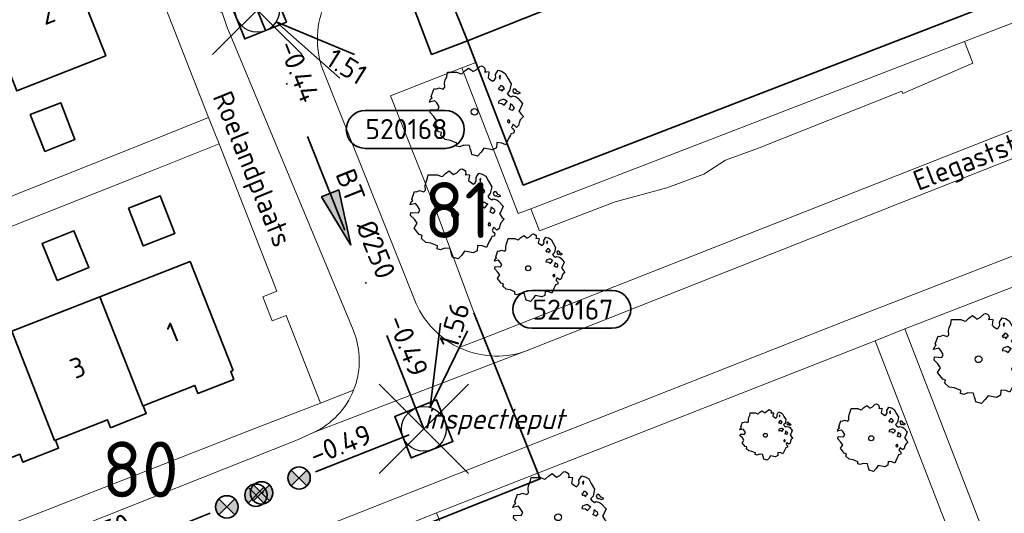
# Model space of a CAD drawing. Header units: metres. Extents: x 152391 to 157968, y 462336 to 467280.
# Tile 257 of 656: x 155094 to 155160, y 464842 to 464875. Entities that reach past the tile are written whole.
import ezdxf
from ezdxf.enums import TextEntityAlignment as Align

# ---------------------------------------------------------------- set-up
doc = ezdxf.new("R2010")
doc.units = ezdxf.units.M
doc.header["$LTSCALE"] = 0.75
doc.header["$PDMODE"] = 3
doc.header["$PDSIZE"] = 3
doc.linetypes.add('RI-VWA_BETON', pattern=[19, 9, -5, 0, -5])
doc.layers.get('0').update_dxf_attribs({"lineweight": 25})
doc.layers.get('defpoints').update_dxf_attribs({"lineweight": 25})
for name, color, linetype, lineweight in [('B-GV-GR-BOOM-S', 252, 'Continuous', 25), ('B-WE-GR-GROENVOORZIENING-GV', 251, 'Continuous', 18), ('B-WE-OG-BEBOUWING-GV', 6, 'Continuous', 35), ('B-WE-OG-BEBOUWING-T18', 1, 'Continuous', 18), ('B-WE-OG-TERREIN_CULTUURSCHEIDING-GV', 251, 'Continuous', 18), ('B-WE-OG-TOPOGRAFIE-T18', 1, 'Continuous', 18), ('B-WE-VH-VERHARDING_BETONSTRAATSTEEN-GV', 251, 'Continuous', 18), ('B-WE-VH-VERHARDING_TEGEL-GV', 251, 'Continuous', 18), ('N-OI-RI-T50', 130, 'Continuous', 50), ('N-OI-RI-VWA_PUTNUMMER-S @ 0.75', 36, 'Continuous', 35), ('N-OI-RI-VWA_RIOOLPUT_INSPECTIEPUT-S', 36, 'Continuous', 35), ('N-OI-RI-VWA_STROOMRICHTING-S @ 0.75', 36, 'Continuous', 35), ('N-OI-RI-VWA_TRANSPORTLEIDING_BETON_250-G', 36, 'RI-VWA_BETON', 35), ('N-RO-KG-GRENS_WERK-G', 7, 'XX-WERKGRENS', 35)]:
    doc.layers.add(name, color=color, linetype=linetype, lineweight=lineweight)
doc.layers.add('inspectieput', color=7, linetype='Continuous', plot=False)
doc.layers.add('N-OI-RI-VRIJVERVAL_HULPSTUK-S', color=210, linetype='Continuous', lineweight=35, plot=False)
doc.styles.add('NLCS-ISO', font='isocpeur.ttf')
doc.styles.add('NLCS-ISO-M750-T18', font='NLCS-ISO.ttf', dxfattribs={"height": 1.35})
doc.styles.add('NLCS-ISO-M750-T18_CURSIEF', font='NLCS-ISO.ttf', dxfattribs={"oblique": 15, "height": 1.35})
doc.styles.add('NLCS-ISO-M750-T50', font='NLCS-ISO.ttf', dxfattribs={"height": 3.75})
doc.linetypes.add('XX-WERKGRENS', pattern='A,0,[137,NLCS.SHX,S=0.1,R=0,X=-1.1,Y=-1.35],-6', length=6)

# ---------------------------------------------------------------- blocks, each defined once
blk = doc.blocks.new('*U141')
at = {"ltscale": 0.1}
blk.add_hatch(color=256, dxfattribs=at).paths.add_polyline_path([(2.5, 0), (-2.5, -0.833), (-2.5, 0.833)])
at = {"ltscale": 0.1, "flags": 128}
blk.add_lwpolyline([(2.5, 0), (-2.5, -0.833), (-2.5, 0.833)], close=True, dxfattribs=at)
at = {"ltscale": 0.1, "style": 'NLCS-ISO'}
for tag, p in [('MAT', (-1, 0.5)), ('BOBL', (-10.828, 0))]:
    blk.add_attdef(tag, text='', height=1.8, dxfattribs=at).set_placement(p, align=Align.BOTTOM_RIGHT)
for tag, p in [('DIA', (1, 0.5)), ('BOBR', (9.882, 0.001))]:
    blk.add_attdef(tag, text='', height=1.8, dxfattribs=at).set_placement(p, align=Align.BOTTOM_LEFT)
at = {"layer": 'defpoints', "ltscale": 0.1, "style": 'NLCS-ISO', "flags": 1}
blk.add_attdef('JVA', text='', height=1.8, dxfattribs=at).set_placement((0, -1), align=Align.TOP_CENTER)
blk = doc.blocks.new('*U143')
at = {"ltscale": 0.1}
blk.add_hatch(color=256, dxfattribs=at).paths.add_polyline_path([(-2.5, 0), (2.5, -0.833), (2.5, 0.833)])
at = {"ltscale": 0.1, "flags": 128}
blk.add_lwpolyline([(-2.5, 0), (2.5, -0.833), (2.5, 0.833)], close=True, dxfattribs=at)
at = {"ltscale": 0.1, "style": 'NLCS-ISO'}
for tag, p in [('MAT', (-1, 0.5)), ('BOBL', (-24.572, 0))]:
    blk.add_attdef(tag, text='', height=1.8, dxfattribs=at).set_placement(p, align=Align.BOTTOM_RIGHT)
for tag, p in [('DIA', (1, 0.5)), ('BOBR', (23.626, -0.008))]:
    blk.add_attdef(tag, text='', height=1.8, dxfattribs=at).set_placement(p, align=Align.BOTTOM_LEFT)
at = {"layer": 'defpoints', "ltscale": 0.1, "style": 'NLCS-ISO', "flags": 1}
blk.add_attdef('JVA', text='', height=1.8, dxfattribs=at).set_placement((0, -1), align=Align.TOP_CENTER)
blk = doc.blocks.new('B-SRI-PUT_VWA-SO')
at = {"flags": 128}
blk.add_lwpolyline([(-2, 2), (2, 2), (2, -2), (-2, -2)], close=True, dxfattribs=at)
at = {"lineweight": -3, "flags": 128}
blk.add_lwpolyline([(2, -2), (2, 2), (-2, 2), (-2, -2)], close=True, dxfattribs=at)
at = {"lineweight": -3}
blk.add_circle((0, 0), 2, dxfattribs=at)
blk = doc.blocks.new('*U183')
for q in [(7.373, -6.119), (8.705, -4.004)]:
    blk.add_line((1.693, -1.066), q)
blk.add_lwpolyline([(16.81, -12.391), (9.652, -12.391, -1), (9.652, -9.007), (16.81, -9.007, -1)], format="xyb", close=True)
at = {"ltscale": 0.1, "style": 'NLCS-ISO'}
blk.add_attdef('PUTHGT', text='', height=1.8, rotation=327.80642, dxfattribs=at).set_placement((6.457, -4.098), align=Align.MIDDLE_LEFT)
blk.add_attdef('PUTNR', text='', height=1.8, dxfattribs=at).set_placement((13.333, -8.867), align=Align.MIDDLE_CENTER)
blk = doc.blocks.new('*U261')
for q in [(1.495, 9.465), (3.892, 8.756)]:
    blk.add_line((0.567, 1.918), q)
blk.add_lwpolyline([(16.81, 12.391), (9.652, 12.391, 1), (9.652, 9.007), (16.81, 9.007, 1)], format="xyb", close=True)
at = {"ltscale": 0.1, "style": 'NLCS-ISO'}
blk.add_attdef('PUTHGT', text='', height=1.8, rotation=73.52789, dxfattribs=at).set_placement((2.142, 7.342), align=Align.MIDDLE_LEFT)
blk.add_attdef('PUTNR', text='', height=1.8, dxfattribs=at).set_placement((13.333, 10.667), align=Align.MIDDLE_CENTER)
blk = doc.blocks.new('SRI-HULP')
h = blk.add_hatch(color=256)
h.dxf.hatch_style = 1
h.paths.add_polyline_path([(-0.707, 0.707, 0.198912), (-1, 0, 0.198912), (-0.707, -0.707), (0, 0)])
h = blk.add_hatch(color=256)
h.dxf.hatch_style = 1
h.paths.add_polyline_path([(1, 0, 0.198912), (0.707, 0.707), (0, 0), (0.707, -0.707, 0.198912)])
for p, q in [((-0.707, 0.707), (0.707, -0.707)), ((-0.707, -0.707), (0.707, 0.707))]:
    blk.add_line(p, q)
blk.add_circle((0, 0), 1)
blk = doc.blocks.new('ACMAP_ANN_TEMPLATE_type knoop')
at = {"layer": 'defpoints', "style": 'NLCS-ISO-M750-T18_CURSIEF', "oblique": 15}
blk.add_attdef('type_knoop', (0, 0), '', height=1.35, dxfattribs=at)
blk = doc.blocks.new('SGR-BOOM_21_30')
at = {"linetype": 'Continuous'}
for p, q in [((-1.109, 1.187), (-1.051, 1.335)), ((-1.051, 1.335), (-1.016, 1.499)), ((-1.016, 1.499), (-0.668, 1.499)), ((-0.668, 1.499), (-0.516, 1.433)), ((-0.516, 1.433), (-0.47, 1.45)), ((-0.47, 1.45), (-0.365, 1.548)), ((-0.365, 1.548), (-0.226, 1.647)), ((-0.226, 1.647), (-0.133, 1.581)), ((-0.133, 1.581), (-0.063, 1.515)), ((-0.063, 1.515), (0.065, 1.581)), ((0.065, 1.581), (0.205, 1.712)), ((0.205, 1.712), (0.263, 1.729)), ((0.263, 1.729), (0.333, 1.696)), ((0.333, 1.696), (0.391, 1.647)), ((0.402, 1.532), (0.379, 1.499)), ((0.379, 1.499), (0.53, 1.515)), ((0.391, 1.647), (0.402, 1.532)), ((0.542, 1.483), (0.507, 1.285)), ((0.53, 1.515), (0.542, 1.483)), ((0.786, 1.4), (0.891, 1.565)), ((0.798, 1.285), (0.786, 1.4)), ((0.891, 1.565), (1.019, 1.532)), ((0.972, 1.368), (0.926, 1.335)), ((0.926, 1.335), (0.949, 1.253)), ((0.961, 1.269), (0.972, 1.368)), ((1.019, 1.532), (1.158, 1.45)), ((1.158, 1.45), (1.251, 1.269)), ((-1.633, 0.579), (-1.528, 0.875)), ((-1.528, 0.875), (-1.458, 0.858)), ((-1.458, 0.858), (-1.342, 0.908)), ((-1.342, 0.908), (-1.179, 0.858)), ((-1.179, 0.858), (-1.121, 0.924)), ((-1.133, 1.088), (-1.109, 1.187)), ((-1.121, 0.924), (-1.133, 1.088)), ((0.507, 1.285), (0.565, 1.236)), ((0.565, 1.236), (0.693, 1.154)), ((0.693, 1.154), (0.751, 1.203)), ((0.751, 1.203), (0.798, 1.285)), ((0.937, 0.908), (0.891, 0.875)), ((0.891, 0.875), (0.926, 0.825)), ((0.926, 0.825), (0.984, 0.842)), ((0.972, 0.973), (0.937, 0.908)), ((0.949, 1.253), (0.961, 1.236)), ((1.03, 0.973), (0.972, 0.973)), ((0.984, 0.842), (1.03, 0.776)), ((1.077, 0.94), (1.03, 0.973)), ((1.03, 0.776), (1.077, 0.842)), ((1.124, 0.875), (1.077, 0.94)), ((1.077, 0.842), (1.124, 0.875)), ((1.321, 0.793), (1.228, 0.694)), ((1.228, 0.694), (1.275, 0.628)), ((1.251, 1.269), (1.379, 1.055)), ((1.379, 1.055), (1.321, 0.793)), ((1.472, 0.858), (1.438, 0.809)), ((1.438, 0.809), (1.461, 0.743)), ((1.461, 0.743), (1.531, 0.694)), ((1.542, 0.858), (1.472, 0.858)), ((1.531, 0.727), (1.635, 0.678)), ((1.531, 0.694), (1.542, 0.727)), ((1.624, 0.76), (1.542, 0.858)), ((1.728, 0.71), (1.624, 0.76)), ((1.635, 0.678), (1.728, 0.71)), ((-1.703, 0.365), (-1.656, 0.48)), ((-1.493, 0.415), (-1.703, 0.365)), ((-1.679, -0.029), (-1.668, 0.086)), ((-1.668, 0.086), (-1.389, 0.07)), ((-1.656, 0.48), (-1.598, 0.53)), ((-1.598, 0.53), (-1.633, 0.579)), ((-1.423, 0.333), (-1.493, 0.415)), ((-1.33, 0.185), (-1.423, 0.333)), ((-1.389, 0.07), (-1.33, 0.185)), ((0.926, 0.415), (0.891, 0.333)), ((0.891, 0.333), (1.03, 0.316)), ((1.054, 0.464), (0.926, 0.415)), ((1.03, 0.316), (1.112, 0.251)), ((1.112, 0.464), (1.054, 0.464)), ((1.217, 0.398), (1.112, 0.464)), ((1.112, 0.251), (1.205, 0.365)), ((1.205, 0.365), (1.24, 0.415)), ((1.275, 0.628), (1.379, 0.563)), ((1.344, 0.185), (1.31, 0.103)), ((1.434, 0.049), (1.31, 0.103)), ((1.356, 0.3), (1.344, 0.234)), ((1.344, 0.234), (1.344, 0.185)), ((1.426, 0.234), (1.356, 0.3)), ((1.379, 0.563), (1.438, 0.595)), ((1.472, 0.201), (1.426, 0.234)), ((1.434, 0.049), (1.507, 0.136)), ((1.438, 0.595), (1.565, 0.563)), ((1.507, 0.136), (1.472, 0.201)), ((1.565, 0.563), (1.635, 0.513)), ((1.635, 0.513), (1.81, 0.316)), ((1.717, 0.103), (1.67, 0.037)), ((1.67, 0.037), (1.763, -0.094)), ((1.81, 0.316), (1.717, 0.103)), ((-1.54, -0.177), (-1.679, -0.029)), ((-1.551, -0.505), (-1.493, -0.423)), ((-1.354, -0.752), (-1.551, -0.505)), ((-1.435, -0.324), (-1.54, -0.177)), ((-1.493, -0.423), (-1.435, -0.324)), ((1.286, -0.292), (1.24, -0.357)), ((1.24, -0.357), (1.251, -0.423)), ((1.263, -0.423), (1.333, -0.407)), ((1.333, -0.341), (1.286, -0.292)), ((1.333, -0.407), (1.333, -0.341)), ((1.461, -0.472), (1.391, -0.587)), ((1.391, -0.587), (1.426, -0.637)), ((1.426, -0.637), (1.496, -0.702)), ((1.577, -0.587), (1.461, -0.472)), ((1.658, -0.522), (1.577, -0.587)), ((1.682, -0.423), (1.658, -0.522)), ((1.717, -0.308), (1.682, -0.423)), ((1.845, -0.177), (1.717, -0.308)), ((1.763, -0.094), (1.845, -0.177)), ((-1.249, -0.784), (-1.354, -0.752)), ((-1.272, -0.899), (-1.249, -0.784)), ((-1.109, -1.047), (-1.272, -0.899)), ((-0.912, -1.08), (-1.109, -1.047)), ((-0.668, -1.179), (-0.912, -1.08)), ((-0.679, -1.294), (-0.668, -1.179)), ((-0.551, -1.326), (-0.679, -1.294)), ((-0.4, -1.261), (-0.551, -1.326)), ((-0.191, -1.277), (-0.4, -1.261)), ((-0.156, -1.425), (-0.191, -1.277)), ((0.844, -1.162), (0.833, -1.359)), ((1.03, -1.179), (0.844, -1.162)), ((1.182, -1.244), (1.03, -1.179)), ((1.286, -1.014), (1.182, -1.244)), ((1.356, -0.883), (1.286, -1.014)), ((1.368, -0.834), (1.356, -0.883)), ((1.484, -0.801), (1.368, -0.834)), ((1.496, -0.702), (1.484, -0.801)), ((-0.133, -1.491), (-0.156, -1.425)), ((-0.098, -1.606), (-0.133, -1.491)), ((0.112, -1.671), (-0.098, -1.606)), ((0.251, -1.524), (0.112, -1.671)), ((0.356, -1.376), (0.251, -1.524)), ((0.682, -1.441), (0.356, -1.376)), ((0.833, -1.359), (0.682, -1.441))]:
    blk.add_line(p, q, dxfattribs=at)
blk.add_circle((0, 0), 0.126, dxfattribs=at)
blk = doc.blocks.new('SGR-BOOM_31_50')
at = {"linetype": 'Continuous'}
for p, q in [((-1.402, 1.78), (-1.355, 1.999)), ((-1.355, 1.999), (-0.89, 1.999)), ((-0.89, 1.999), (-0.688, 1.911)), ((-0.626, 1.933), (-0.487, 2.064)), ((-0.487, 2.064), (-0.301, 2.196)), ((-0.301, 2.196), (-0.177, 2.108)), ((-0.177, 2.108), (-0.084, 2.02)), ((-0.084, 2.02), (0.087, 2.108)), ((0.087, 2.108), (0.273, 2.283)), ((0.273, 2.283), (0.351, 2.305)), ((0.351, 2.305), (0.444, 2.261)), ((0.444, 2.261), (0.521, 2.196)), ((0.537, 2.042), (0.506, 1.999)), ((0.506, 1.999), (0.707, 2.02)), ((0.521, 2.196), (0.537, 2.042)), ((0.707, 2.02), (0.723, 1.977)), ((1.048, 1.867), (1.188, 2.086)), ((1.188, 2.086), (1.358, 2.042)), ((1.358, 2.042), (1.545, 1.933)), ((-1.51, 1.451), (-1.479, 1.582)), ((-1.495, 1.232), (-1.51, 1.451)), ((-1.479, 1.582), (-1.402, 1.78)), ((-0.688, 1.911), (-0.626, 1.933)), ((0.723, 1.977), (0.676, 1.714)), ((0.676, 1.714), (0.754, 1.648)), ((0.754, 1.648), (0.924, 1.539)), ((0.924, 1.539), (1.002, 1.604)), ((1.002, 1.604), (1.064, 1.714)), ((1.064, 1.714), (1.048, 1.867)), ((1.296, 1.823), (1.234, 1.78)), ((1.234, 1.78), (1.265, 1.67)), ((1.265, 1.67), (1.281, 1.648)), ((1.281, 1.692), (1.296, 1.823)), ((1.545, 1.933), (1.669, 1.692)), ((1.669, 1.692), (1.839, 1.407)), ((1.839, 1.407), (1.762, 1.057)), ((-2.208, 0.641), (-2.131, 0.706)), ((-2.177, 0.772), (-2.038, 1.166)), ((-2.131, 0.706), (-2.177, 0.772)), ((-2.038, 1.166), (-1.944, 1.144)), ((-1.944, 1.144), (-1.789, 1.21)), ((-1.789, 1.21), (-1.572, 1.144)), ((-1.572, 1.144), (-1.495, 1.232)), ((1.25, 1.21), (1.188, 1.166)), ((1.188, 1.166), (1.234, 1.101)), ((1.234, 1.101), (1.312, 1.122)), ((1.296, 1.298), (1.25, 1.21)), ((1.374, 1.298), (1.296, 1.298)), ((1.312, 1.122), (1.374, 1.035)), ((1.436, 1.254), (1.374, 1.298)), ((1.374, 1.035), (1.436, 1.122)), ((1.498, 1.166), (1.436, 1.254)), ((1.436, 1.122), (1.498, 1.166)), ((1.762, 1.057), (1.638, 0.925)), ((1.638, 0.925), (1.7, 0.838)), ((1.7, 0.838), (1.839, 0.75)), ((1.839, 0.75), (1.917, 0.794)), ((1.963, 1.144), (1.917, 1.079)), ((1.917, 1.079), (1.948, 0.991)), ((1.917, 0.794), (2.087, 0.75)), ((1.948, 0.991), (2.041, 0.925)), ((2.056, 1.144), (1.963, 1.144)), ((2.041, 0.969), (2.18, 0.903)), ((2.041, 0.925), (2.056, 0.969)), ((2.165, 1.013), (2.056, 1.144)), ((2.087, 0.75), (2.18, 0.684)), ((2.304, 0.947), (2.165, 1.013)), ((2.18, 0.903), (2.304, 0.947)), ((2.18, 0.684), (2.413, 0.422)), ((-2.27, 0.487), (-2.208, 0.641)), ((-1.991, 0.553), (-2.27, 0.487)), ((-2.239, -0.038), (-2.224, 0.115)), ((-2.224, 0.115), (-1.851, 0.093)), ((-1.898, 0.444), (-1.991, 0.553)), ((-1.774, 0.246), (-1.898, 0.444)), ((-1.851, 0.093), (-1.774, 0.246)), ((1.234, 0.553), (1.188, 0.444)), ((1.188, 0.444), (1.374, 0.422)), ((1.405, 0.619), (1.234, 0.553)), ((1.374, 0.422), (1.483, 0.334)), ((1.483, 0.619), (1.405, 0.619)), ((1.622, 0.531), (1.483, 0.619)), ((1.483, 0.334), (1.607, 0.487)), ((1.607, 0.487), (1.653, 0.553)), ((1.793, 0.246), (1.746, 0.137)), ((1.911, 0.065), (1.746, 0.137)), ((1.808, 0.4), (1.793, 0.312)), ((1.793, 0.312), (1.793, 0.246)), ((1.901, 0.312), (1.808, 0.4)), ((1.963, 0.268), (1.901, 0.312)), ((1.911, 0.065), (2.01, 0.181)), ((2.01, 0.181), (1.963, 0.268)), ((2.289, 0.137), (2.227, 0.049)), ((2.227, 0.049), (2.351, -0.126)), ((2.413, 0.422), (2.289, 0.137)), ((-2.053, -0.235), (-2.239, -0.038)), ((-2.069, -0.673), (-1.991, -0.564)), ((-1.913, -0.433), (-2.053, -0.235)), ((-1.991, -0.564), (-1.913, -0.433)), ((1.715, -0.389), (1.653, -0.476)), ((1.653, -0.476), (1.669, -0.564)), ((1.684, -0.564), (1.777, -0.542)), ((1.777, -0.454), (1.715, -0.389)), ((1.777, -0.542), (1.777, -0.454)), ((1.948, -0.63), (1.855, -0.783)), ((2.103, -0.783), (1.948, -0.63)), ((2.242, -0.564), (2.211, -0.695)), ((2.289, -0.411), (2.242, -0.564)), ((2.459, -0.235), (2.289, -0.411)), ((2.351, -0.126), (2.459, -0.235)), ((-1.805, -1.002), (-2.069, -0.673)), ((-1.665, -1.046), (-1.805, -1.002)), ((-1.696, -1.199), (-1.665, -1.046)), ((-1.479, -1.396), (-1.696, -1.199)), ((1.808, -1.177), (1.715, -1.352)), ((1.824, -1.112), (1.808, -1.177)), ((1.979, -1.068), (1.824, -1.112)), ((1.855, -0.783), (1.901, -0.849)), ((1.901, -0.849), (1.994, -0.936)), ((1.994, -0.936), (1.979, -1.068)), ((2.211, -0.695), (2.103, -0.783)), ((-1.216, -1.44), (-1.479, -1.396)), ((-0.89, -1.571), (-1.216, -1.44)), ((-0.906, -1.725), (-0.89, -1.571)), ((-0.735, -1.769), (-0.906, -1.725)), ((-0.533, -1.681), (-0.735, -1.769)), ((-0.254, -1.703), (-0.533, -1.681)), ((-0.208, -1.9), (-0.254, -1.703)), ((-0.177, -1.988), (-0.208, -1.9)), ((0.475, -1.834), (0.335, -2.031)), ((0.909, -1.922), (0.475, -1.834)), ((1.11, -1.812), (0.909, -1.922)), ((1.126, -1.55), (1.11, -1.812)), ((1.374, -1.571), (1.126, -1.55)), ((1.576, -1.659), (1.374, -1.571)), ((1.715, -1.352), (1.576, -1.659)), ((-0.13, -2.141), (-0.177, -1.988)), ((0.149, -2.229), (-0.13, -2.141)), ((0.335, -2.031), (0.149, -2.229))]:
    blk.add_line(p, q, dxfattribs=at)
blk.add_circle((0, 0), 0.169, dxfattribs=at)
blk = doc.blocks.new('SGR-BOOM_50_100')
at = {"linetype": 'Continuous'}
for p, q in [((-1.869, 2.373), (-1.807, 2.665)), ((-1.807, 2.665), (-1.187, 2.665)), ((-1.187, 2.665), (-0.918, 2.548)), ((-0.835, 2.577), (-0.649, 2.752)), ((-0.649, 2.752), (-0.401, 2.928)), ((-0.401, 2.928), (-0.236, 2.811)), ((-0.236, 2.811), (-0.112, 2.694)), ((-0.112, 2.694), (0.116, 2.811)), ((0.116, 2.811), (0.364, 3.044)), ((0.364, 3.044), (0.467, 3.074)), ((0.467, 3.074), (0.591, 3.015)), ((0.591, 3.015), (0.695, 2.928)), ((0.715, 2.723), (0.674, 2.665)), ((0.674, 2.665), (0.943, 2.694)), ((0.695, 2.928), (0.715, 2.723)), ((0.943, 2.694), (0.964, 2.636)), ((1.398, 2.49), (1.584, 2.782)), ((1.584, 2.782), (1.811, 2.723)), ((1.811, 2.723), (2.059, 2.577)), ((-2.014, 1.935), (-1.972, 2.11)), ((-1.972, 2.11), (-1.869, 2.373)), ((-0.918, 2.548), (-0.835, 2.577)), ((0.964, 2.636), (0.902, 2.285)), ((0.902, 2.285), (1.005, 2.198)), ((1.005, 2.198), (1.232, 2.052)), ((1.232, 2.052), (1.336, 2.139)), ((1.336, 2.139), (1.418, 2.285)), ((1.418, 2.285), (1.398, 2.49)), ((1.729, 2.431), (1.646, 2.373)), ((1.646, 2.373), (1.687, 2.227)), ((1.687, 2.227), (1.708, 2.198)), ((1.708, 2.256), (1.729, 2.431)), ((2.059, 2.577), (2.225, 2.256)), ((2.225, 2.256), (2.452, 1.876)), ((-2.903, 1.029), (-2.717, 1.555)), ((-2.717, 1.555), (-2.593, 1.526)), ((-2.593, 1.526), (-2.386, 1.613)), ((-2.386, 1.613), (-2.096, 1.526)), ((-2.096, 1.526), (-1.993, 1.643)), ((-1.993, 1.643), (-2.014, 1.935)), ((1.667, 1.613), (1.584, 1.555)), ((1.584, 1.555), (1.646, 1.467)), ((1.646, 1.467), (1.749, 1.497)), ((1.729, 1.73), (1.667, 1.613)), ((1.832, 1.73), (1.729, 1.73)), ((1.749, 1.497), (1.832, 1.38)), ((1.915, 1.672), (1.832, 1.73)), ((1.832, 1.38), (1.915, 1.497)), ((1.997, 1.555), (1.915, 1.672)), ((1.915, 1.497), (1.997, 1.555)), ((2.349, 1.409), (2.183, 1.234)), ((2.452, 1.876), (2.349, 1.409)), ((2.618, 1.526), (2.556, 1.438)), ((2.556, 1.438), (2.597, 1.321)), ((2.597, 1.321), (2.721, 1.234)), ((2.742, 1.526), (2.618, 1.526)), ((2.886, 1.351), (2.742, 1.526)), ((3.072, 1.263), (2.886, 1.351)), ((-3.027, 0.65), (-2.944, 0.854)), ((-2.655, 0.737), (-3.027, 0.65)), ((-2.944, 0.854), (-2.841, 0.942)), ((-2.841, 0.942), (-2.903, 1.029)), ((-2.531, 0.591), (-2.655, 0.737)), ((1.646, 0.737), (1.584, 0.591)), ((1.873, 0.825), (1.646, 0.737)), ((1.977, 0.825), (1.873, 0.825)), ((2.163, 0.708), (1.977, 0.825)), ((2.142, 0.65), (2.204, 0.737)), ((2.183, 1.234), (2.266, 1.117)), ((2.266, 1.117), (2.452, 1)), ((2.452, 1), (2.556, 1.059)), ((2.556, 1.059), (2.783, 1)), ((2.721, 1.292), (2.907, 1.205)), ((2.721, 1.234), (2.742, 1.292)), ((2.783, 1), (2.907, 0.913)), ((2.907, 1.205), (3.072, 1.263)), ((2.907, 0.913), (3.217, 0.562)), ((-2.985, -0.051), (-2.965, 0.153)), ((-2.965, 0.153), (-2.469, 0.124)), ((-2.365, 0.329), (-2.531, 0.591)), ((-2.469, 0.124), (-2.365, 0.329)), ((1.584, 0.591), (1.832, 0.562)), ((1.832, 0.562), (1.977, 0.445)), ((1.977, 0.445), (2.142, 0.65)), ((2.39, 0.329), (2.328, 0.183)), ((2.549, 0.087), (2.328, 0.183)), ((2.411, 0.533), (2.39, 0.416)), ((2.39, 0.416), (2.39, 0.329)), ((2.535, 0.416), (2.411, 0.533)), ((2.618, 0.358), (2.535, 0.416)), ((2.549, 0.087), (2.68, 0.241)), ((2.68, 0.241), (2.618, 0.358)), ((3.052, 0.183), (2.969, 0.066)), ((2.969, 0.066), (3.135, -0.168)), ((3.217, 0.562), (3.052, 0.183)), ((-2.737, -0.314), (-2.985, -0.051)), ((-2.551, -0.577), (-2.737, -0.314)), ((-2.655, -0.752), (-2.551, -0.577)), ((2.287, -0.518), (2.204, -0.635)), ((2.204, -0.635), (2.225, -0.752)), ((2.37, -0.606), (2.287, -0.518)), ((2.37, -0.723), (2.37, -0.606)), ((3.052, -0.548), (2.99, -0.752)), ((3.279, -0.314), (3.052, -0.548)), ((3.135, -0.168), (3.279, -0.314)), ((-2.758, -0.898), (-2.655, -0.752)), ((-2.407, -1.336), (-2.758, -0.898)), ((2.245, -0.752), (2.37, -0.723)), ((2.597, -0.84), (2.473, -1.044)), ((2.473, -1.044), (2.535, -1.132)), ((2.535, -1.132), (2.659, -1.248)), ((2.804, -1.044), (2.597, -0.84)), ((2.659, -1.248), (2.638, -1.424)), ((2.948, -0.927), (2.804, -1.044)), ((2.99, -0.752), (2.948, -0.927)), ((-2.22, -1.394), (-2.407, -1.336)), ((-2.262, -1.599), (-2.22, -1.394)), ((-1.972, -1.862), (-2.262, -1.599)), ((-1.621, -1.92), (-1.972, -1.862)), ((-1.187, -2.095), (-1.621, -1.92)), ((2.287, -1.803), (2.101, -2.212)), ((2.411, -1.57), (2.287, -1.803)), ((2.432, -1.482), (2.411, -1.57)), ((2.638, -1.424), (2.432, -1.482)), ((-1.207, -2.3), (-1.187, -2.095)), ((-0.98, -2.358), (-1.207, -2.3)), ((-0.711, -2.241), (-0.98, -2.358)), ((-0.339, -2.271), (-0.711, -2.241)), ((-0.277, -2.533), (-0.339, -2.271)), ((-0.236, -2.65), (-0.277, -2.533)), ((0.633, -2.446), (0.447, -2.709)), ((1.212, -2.563), (0.633, -2.446)), ((1.48, -2.417), (1.212, -2.563)), ((1.501, -2.066), (1.48, -2.417)), ((1.832, -2.095), (1.501, -2.066)), ((2.101, -2.212), (1.832, -2.095)), ((-0.174, -2.855), (-0.236, -2.65)), ((0.199, -2.971), (-0.174, -2.855)), ((0.447, -2.709), (0.199, -2.971))]:
    blk.add_line(p, q, dxfattribs=at)
blk.add_circle((0, 0), 0.225, dxfattribs=at)

msp = doc.modelspace()

# ---------------------------------------------------------------- linework, layer by layer
at = {"layer": 'B-WE-GR-GROENVOORZIENING-GV'}
msp.add_lwpolyline([(155157.659, 464873.715), (155128.572, 464862.491), (155129.145, 464861.005), (155134.227, 464862.958), (155137.694, 464863.892), (155140.175, 464864.809), (155141.637, 464865.743), (155143.779, 464866.542), (155153.455, 464870.378), (155153.515, 464870.232), (155158.216, 464872.27)], close=True, dxfattribs=at)
at = {"layer": 'B-WE-OG-BEBOUWING-GV'}
for points in [[(155124.881, 464872.315), (155128.062, 464864.085), (155194.897, 464889.918), (155190.874, 464900.18), (155187.694, 464898.917), (155124.323, 464873.76)], [(155100.042, 464872.812), (155097.155, 464880.163), (155093.415, 464878.695), (155093.207, 464879.225), (155090.819, 464878.288), (155091.027, 464877.757), (155091.185, 464877.819), (155094.097, 464870.402), (155100.064, 464872.757)], [(155124.323, 464873.76), (155122.719, 464877.767), (155122.172, 464878.279), (155121.712, 464878.292), (155121.189, 464878.179), (155120.667, 464877.818), (155120.492, 464877.356), (155120.443, 464876.757), (155121.922, 464872.85)], [(155094.996, 464868.808), (155095.988, 464866.336), (155098.004, 464867.144), (155097.046, 464869.606)], [(155101.592, 464862.531), (155102.568, 464860.004), (155104.7, 464860.828), (155103.725, 464863.354)], [(155096.816, 464857.69), (155098.934, 464858.55), (155097.93, 464861.024), (155095.812, 464860.165)], [(155108.614, 464851.65), (155105.723, 464858.954), (155099.681, 464856.593), (155102.554, 464849.272), (155102.58, 464849.282), (155106.045, 464850.642), (155106.253, 464850.112), (155108.654, 464851.053), (155108.446, 464851.584)], [(155102.58, 464849.282), (155102.554, 464849.272), (155099.681, 464856.593), (155093.767, 464854.283), (155096.642, 464846.953), (155096.699, 464846.975), (155100.179, 464848.341), (155100.387, 464847.81), (155102.788, 464848.752)], [(155096.699, 464846.975), (155096.642, 464846.953), (155093.767, 464854.283), (155087.853, 464851.972), (155090.732, 464844.634), (155090.829, 464844.672), (155094.299, 464846.034), (155094.507, 464845.503), (155096.908, 464846.445)]]:
    msp.add_lwpolyline(points, close=True, dxfattribs=at)
at = {"layer": 'B-WE-OG-TERREIN_CULTUURSCHEIDING-GV'}
for points in [[(155198.611, 464954.89), (155186.584, 464950.158), (155202.286, 464910.706), (155196.006, 464908.235), (155200.658, 464896.25), (155194.431, 464893.846), (155196.454, 464888.685), (155157.659, 464873.715), (155158.216, 464872.27), (155153.515, 464870.232), (155153.455, 464870.378), (155143.779, 464866.542), (155141.637, 464865.743), (155140.175, 464864.809), (155137.694, 464863.892), (155134.227, 464862.958), (155129.145, 464861.005), (155128.572, 464862.491), (155127.731, 464862.167), (155123.95, 464871.95), (155119.17, 464870.079), (155122.01, 464862.928), (155125.399, 464853.825)], [(155194.897, 464889.918), (155128.062, 464864.085), (155124.881, 464872.315), (155123.95, 464871.95), (155127.731, 464862.167), (155128.572, 464862.491), (155157.659, 464873.715), (155196.454, 464888.685)], [(155125.399, 464853.825), (155177.291, 464874.221)], [(155179.557, 464864.262), (155174.806, 464862.618), (155153.654, 464854.444), (155161.98, 464832.931), (155165.431, 464834.277), (155166.128, 464832.176), (155176.33, 464836.313), (155191.487, 464797.891), (155188.584, 464796.729), (155187.165, 464796.16), (155181.586, 464793.927), (155182.383, 464792.102), (155184.783, 464793.15), (155187.724, 464785.695)], [(155151.654, 464853.646), (155122.245, 464842.092), (155124.195, 464837.28), (155127.834, 464827.924), (155131.474, 464818.719), (155130.474, 464818.32), (155131.271, 464816.419), (155131.071, 464816.369), (155143.366, 464785.404), (155169.29, 464795.518)], [(155170.09, 464795.068), (155169.941, 464795.868), (155175.441, 464798.112), (155163.226, 464829.23), (155161.376, 464828.532), (155151.654, 464853.646)]]:
    msp.add_lwpolyline(points, dxfattribs=at)
at = {"layer": 'B-WE-VH-VERHARDING_BETONSTRAATSTEEN-GV'}
for points in [[(155114.521, 464872.103, -0.195331), (155114.937, 464876.629)], [(155123.648, 464853.237, -0.174363), (155120.887, 464856.125)], [(155116.649, 464854.384, -0.173206), (155116.853, 464850.793)], [(155128.089, 464852.89, -0.19061), (155123.761, 464853.187)], [(155116.692, 464850.334, -0.19111), (155114.004, 464847.486)], [(155116.853, 464850.793, -0.023381), (155116.692, 464850.334)]]:
    msp.add_lwpolyline(points, format="xyb", dxfattribs=at)
for points in [[(155107.875, 464875.665), (155108.182, 464874.718), (155116.649, 464854.384)], [(155018.509, 464815.906), (155022.837, 464804.753), (155075.286, 464825.637), (155078.944, 464827.079), (155098.949, 464834.967), (155149.741, 464854.995), (155174.972, 464864.784), (155179.649, 464866.418), (155181.154, 464866.78), (155182.559, 464866.804), (155193.207, 464866.075), (155200.195, 464865.568), (155200.739, 464871.506), (155194.077, 464871.96), (155180.831, 464873.058), (155179.426, 464872.996), (155178.306, 464872.746), (155128.099, 464852.894), (155128.089, 464852.89), (155114.004, 464847.486), (155112.938, 464847.003), (155096.711, 464840.559), (155071.418, 464830.515)], [(155120.887, 464856.125), (155114.521, 464872.103)], [(155114.004, 464847.486), (155128.089, 464852.89)], [(155123.761, 464853.187), (155123.648, 464853.237)]]:
    msp.add_lwpolyline(points, dxfattribs=at)
at = {"layer": 'B-WE-VH-VERHARDING_TEGEL-GV'}
for points in [[(155123.648, 464853.237), (155123.761, 464853.187), (155125.399, 464853.825), (155122.01, 464862.928), (155119.17, 464870.079), (155123.95, 464871.95), (155124.881, 464872.315), (155124.323, 464873.76), (155187.694, 464898.917), (155185.568, 464904.15), (155182.902, 464905.315), (155183.503, 464906.69), (155186.169, 464905.525), (155189.95, 464907.026), (155175.2, 464944.412), (155173.435, 464943.73), (155171.732, 464943.072), (155172.03, 464942.31), (155172.214, 464941.839)], [(155116.649, 464854.384), (155108.182, 464874.718), (155107.875, 464875.665), (155107.811, 464875.64), (155105.953, 464880.349), (155102.853, 464879.139), (155106.956, 464868.608), (155107.669, 464866.844), (155111.53, 464856.959), (155110.599, 464856.596), (155111.235, 464854.969), (155112.165, 464855.333), (155114.459, 464849.463), (155116.692, 464850.334)], [(155177.291, 464874.221), (155125.399, 464853.825), (155123.761, 464853.187)], [(155128.089, 464852.89), (155128.099, 464852.894), (155178.306, 464872.746), (155179.426, 464872.996), (155180.831, 464873.058), (155194.077, 464871.96), (155200.739, 464871.506), (155201.948, 464871.427), (155202.15, 464871.41)], [(155114.521, 464872.103), (155120.887, 464856.125)], [(155201.401, 464860.612), (155201.681, 464864.297), (155201.763, 464865.38), (155201.461, 464865.401), (155200.195, 464865.568), (155193.207, 464866.075), (155182.559, 464866.804), (155181.154, 464866.78), (155179.649, 464866.418), (155174.972, 464864.784), (155149.741, 464854.995), (155098.949, 464834.967), (155078.944, 464827.079), (155075.286, 464825.637), (155022.837, 464804.753), (155023.539, 464802.952), (155027.289, 464804.448), (155033.44, 464806.94)], [(155033.44, 464806.94), (155069.094, 464821.197), (155072.795, 464822.592), (155075.741, 464823.654), (155079.332, 464825.03), (155079.794, 464825.206), (155088.688, 464828.696), (155094.347, 464830.916), (155099.71, 464833.064), (155122.245, 464842.092), (155151.654, 464853.646), (155153.654, 464854.444), (155174.806, 464862.618), (155179.557, 464864.262)], [(155114.322, 464763.935), (155115.67, 464760.633), (155178.957, 464785.697), (155176.865, 464790.999), (155174.272, 464792.402), (155175.017, 464793.78), (155177.611, 464792.377), (155181.43, 464793.864), (155166.128, 464832.176), (155165.431, 464834.277), (155161.98, 464832.931), (155153.654, 464854.444), (155151.654, 464853.646), (155161.376, 464828.532), (155163.226, 464829.23), (155175.441, 464798.112), (155169.941, 464795.868), (155170.09, 464795.068), (155173.429, 464786.663)], [(155116.692, 464850.334), (155114.459, 464849.463), (155110.121, 464847.768), (155096.026, 464842.26)], [(155071.418, 464830.515), (155096.711, 464840.559), (155112.938, 464847.003), (155114.004, 464847.486)], [(155096.026, 464842.26), (155080.208, 464836.079), (155074.789, 464833.961), (155071.194, 464832.308), (155050.317, 464824.119), (155049.496, 464826.097), (155047.589, 464825.336), (155048.466, 464823.214), (155046.612, 464822.521), (155044.602, 464821.734), (155023.776, 464813.583), (155024.309, 464812.216)]]:
    msp.add_lwpolyline(points, dxfattribs=at)
for points in [[(155124.323, 464873.76), (155121.922, 464872.85), (155120.443, 464876.757), (155120.492, 464877.356), (155120.667, 464877.818), (155121.189, 464878.179), (155121.712, 464878.292), (155122.172, 464878.279), (155122.719, 464877.767)], [(155067.35, 464852.96), (155068.07, 464851.149), (155073.619, 464853.341), (155103.32, 464865.101), (155107.669, 464866.844), (155106.956, 464868.608), (155102.572, 464866.852), (155072.871, 464855.042)]]:
    msp.add_lwpolyline(points, close=True, dxfattribs=at)
for points in [[(155114.937, 464876.629, 0.195331), (155114.521, 464872.103)], [(155120.887, 464856.125, 0.174363), (155123.648, 464853.237)], [(155116.853, 464850.793, 0.173206), (155116.649, 464854.384)], [(155123.761, 464853.187, 0.19061), (155128.089, 464852.89)], [(155114.004, 464847.486, 0.19111), (155116.692, 464850.334)], [(155116.692, 464850.334, 0.023381), (155116.853, 464850.793)]]:
    msp.add_lwpolyline(points, format="xyb", dxfattribs=at)
at = {"layer": 'inspectieput'}
for p in [(155110.23, 464875.84), (155121.4, 464847.73)]:
    msp.add_point(p, dxfattribs=at)
at = {"layer": 'N-OI-RI-VWA_TRANSPORTLEIDING_BETON_250-G'}
for p, q in [((155121.4, 464847.73), (155110.23, 464875.84)), ((155074.09, 464829.05), (155121.4, 464847.73))]:
    msp.add_line(p, q, dxfattribs=at)
at = {"layer": 'N-RO-KG-GRENS_WERK-G', "ltscale": 0.5, "flags": 128}
msp.add_lwpolyline([(155118.04, 464839.938), (155118.04, 464839.938), (155129.192, 464844.37), (155124.76, 464855.522)], dxfattribs=at)

# ---------------------------------------------------------------- block references
at = {"layer": 'B-GV-GR-BOOM-S', "transparency": 33554559}
for name, p in [('SGR-BOOM_50_100', (155124.8, 464869)), ('SGR-BOOM_50_100', (155123.5, 464862.1)), ('SGR-BOOM_31_50', (155128.4, 464858.5)), ('SGR-BOOM_50_100', (155158.6, 464852.4)), ('SGR-BOOM_21_30', (155144.3, 464847.3)), ('SGR-BOOM_31_50', (155151.4, 464847.1)), ('SGR-BOOM_50_100', (155130.4, 464841.8))]:
    msp.add_blockref(name, p, dxfattribs=at)
at = {"layer": 'defpoints'}
msp.add_blockref('ACMAP_ANN_TEMPLATE_type knoop', (155121.4, 464847.73), dxfattribs=at).add_auto_attribs({'type_knoop': 'inspectieput'})
at = {"layer": 'N-OI-RI-VRIJVERVAL_HULPSTUK-S', "xscale": 0.75, "yscale": 0.75, "zscale": 0.75}
for p in [(155113.031, 464844.438), (155110.141, 464843.281), (155110.516, 464843.438), (155108.188, 464842.5)]:
    msp.add_blockref('SRI-HULP', p, dxfattribs=at)
at = {"layer": 'N-OI-RI-VWA_PUTNUMMER-S @ 0.75'}
ref = msp.add_blockref('*U183', (155110.23, 464875.84), dxfattribs=dict(at, xscale=0.75, yscale=0.75, zscale=0.75))
ref.add_attrib('PUTNR', '520168', dxfattribs={"layer": '0', "ltscale": 0.1, "height": 1.35, "style": 'NLCS-ISO'}).set_placement((155120.23, 464867.84), align=Align.MIDDLE_CENTER)
ref.add_attrib('PUTHGT', '1.51', dxfattribs={"layer": '0', "ltscale": 0.1, "height": 1.35, "rotation": 327.80642, "style": 'NLCS-ISO'}).set_placement((155115.073, 464872.766), align=Align.MIDDLE_LEFT)
at = {"layer": 'N-OI-RI-VWA_PUTNUMMER-S @ 0.75', "xscale": 0.75, "yscale": 0.75, "zscale": 0.75}
msp.add_blockref('*U261', (155121.4, 464847.73), dxfattribs=at).add_auto_attribs({'PUTNR': '520167', 'PUTHGT': '1.56'})
at = {"layer": 'N-OI-RI-VWA_RIOOLPUT_INSPECTIEPUT-S', "xscale": 0.75, "yscale": 0.75, "zscale": 0.75}
for p, rotation in [((155110.23, 464875.84), 21.69902353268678), ((155121.4, 464847.73), 111.6712639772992)]:
    msp.add_blockref('B-SRI-PUT_VWA-SO', p, dxfattribs=dict(at, rotation=rotation))
at = {"layer": 'N-OI-RI-VWA_STROOMRICHTING-S @ 0.75', "xscale": 0.75, "yscale": 0.75, "zscale": 0.75}
for name, p, rotation, values in [('*U141', (155115.815, 464861.785), 291.6712639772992, {'MAT': 'BT', 'DIA': '%%c250', 'BOBL': '-0.44', 'BOBR': '-0.49'}), ('*U143', (155097.745, 464838.39), 21.54621475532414, {'MAT': 'BT', 'DIA': '%%c250', 'BOBL': '-0.66', 'BOBR': '-0.49'})]:
    msp.add_blockref(name, p, dxfattribs=dict(at, rotation=rotation)).add_auto_attribs(values)

# ---------------------------------------------------------------- texts
at = {"layer": 'B-WE-OG-BEBOUWING-T18', "style": 'NLCS-ISO-M750-T18'}
for s, rotation, p in [('2', 21.4, (155096.142, 464875.578)), ('1', 22.2, (155104.558, 464854.201)), ('3', 21.4, (155098.186, 464851.855))]:
    msp.add_text(s, height=1.35, rotation=rotation, dxfattribs=at).set_placement(p, align=Align.MIDDLE)
at = {"layer": 'B-WE-OG-TOPOGRAFIE-T18', "style": 'NLCS-ISO-M750-T18'}
for s, rotation, p in [('Roelandplaats', 292.2, (155109.739, 464865.093)), ('Elegaststraat', 21.2, (155159.296, 464866.025))]:
    msp.add_text(s, height=1.35, rotation=rotation, dxfattribs=at).set_placement(p, align=Align.MIDDLE)
at = {"layer": 'N-OI-RI-T50', "style": 'NLCS-ISO-M750-T50'}
for s, p in [('81', (155121.413, 464860.529)), ('80', (155099.806, 464843.136))]:
    msp.add_text(s, height=3.75, dxfattribs=at).set_placement(p)

doc.saveas('drawing.dxf')
